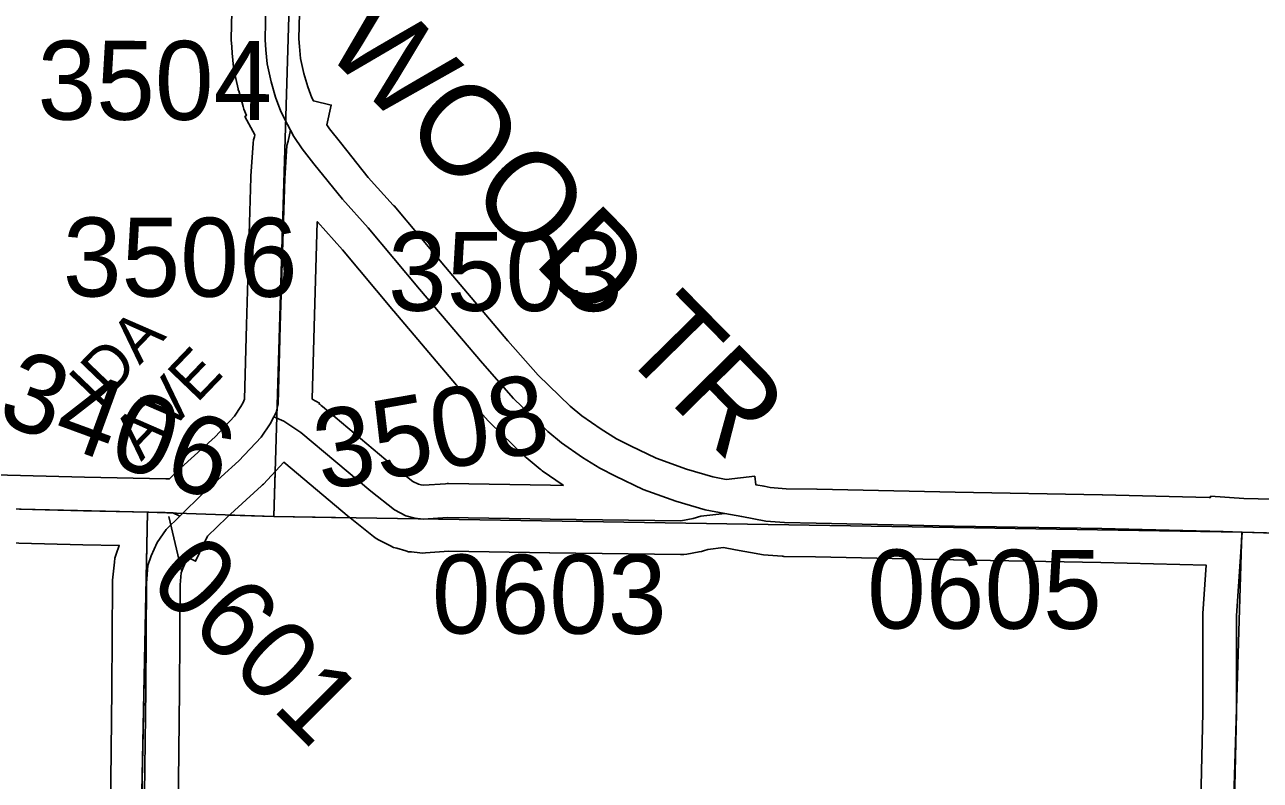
# Model space of a CAD drawing. Extents: x -157.2 to -99.3, y 12.2 to 46.2.
# Drawn here: x -128.767 to -127.67, y 34.429 to 35.099 of the extents above; entities that cross this region are included whole.
import ezdxf

# ---------------------------------------------------------------- set-up
doc = ezdxf.new("R2010")
doc.units = 0
for name, color, linetype in [('tdCoSecRdNmbr', 7, 'Continuous'), ('tdCoSecRdTxt', 7, 'Continuous'), ('tdCoSecRteBand', 7, 'Continuous'), ('tdCoSecRteCL', 7, 'Continuous'), ('tdCoSectLine', 7, 'Continuous'), ('tdCoSectLinePart', 7, 'Continuous'), ('tdCoSurfAsphalt', 7, 'Continuous'), ('tdCoSurfConc', 7, 'Continuous'), ('tdCoSurfGravel', 7, 'Continuous'), ('tdCoTwpBndryShd', 7, 'Continuous')]:
    doc.layers.add(name, color=color, linetype=linetype)

msp = doc.modelspace()

# ---------------------------------------------------------------- linework, layer by layer
at = {"layer": 'tdCoSecRdNmbr'}
msp.add_line((-128.6274, 34.6153), (-128.6387, 34.6632), dxfattribs=at)
at = {"layer": 'tdCoSecRteBand'}
for points in [[(-128.8388, 34.7014), (-128.7136, 34.6982), (-128.6412, 34.6967), (-128.641, 34.6967), (-128.6407, 34.6967), (-128.6381, 34.6966), (-128.6288, 34.7057), (-128.6284, 34.7061), (-128.628, 34.7065), (-128.5975, 34.734), (-128.5804, 34.7523), (-128.5747, 34.7609), (-128.5728, 34.7643), (-128.5716, 34.7672), (-128.5698, 34.8331), (-128.5698, 34.8331), (-128.5698, 34.8331), (-128.5658, 34.9638), (-128.5658, 34.9644), (-128.5658, 34.9649), (-128.5638, 34.9943), (-128.5636, 34.9972), (-128.5628, 35), (-128.5624, 35.0016), (-128.5712, 35.018), (-128.5699, 35.0187), (-128.5721, 35.0245), (-128.5725, 35.0256), (-128.5728, 35.0268), (-128.5767, 35.0406), (-128.577, 35.0415), (-128.5772, 35.0424), (-128.5806, 35.0582), (-128.581, 35.0599), (-128.5812, 35.0617), (-128.5824, 35.0742), (-128.5825, 35.0745), (-128.5825, 35.0747), (-128.5832, 35.0836), (-128.5833, 35.0851), (-128.5833, 35.0867), (-128.5822, 35.1349)], [(-128.5222, 35.1327), (-128.5233, 35.0869), (-128.5227, 35.0799), (-128.5217, 35.0693), (-128.5188, 35.0561), (-128.5154, 35.0444), (-128.5117, 35.0345), (-128.5104, 35.0318), (-128.4946, 35.0281), (-128.4986, 35.0107), (-128.4962, 35.007), (-128.4865, 34.9948), (-128.4617, 34.964), (-128.4395, 34.9394), (-128.4392, 34.939), (-128.4388, 34.9386), (-128.3933, 34.8842), (-128.3378, 34.8189), (-128.3111, 34.7887), (-128.2825, 34.761), (-128.2721, 34.7524), (-128.2551, 34.7407), (-128.2416, 34.7321), (-128.2291, 34.7258), (-128.2063, 34.715), (-128.1794, 34.7052), (-128.156, 34.6983), (-128.1443, 34.6961), (-128.1188, 34.6989), (-128.118, 34.6914), (-128.1106, 34.69), (-128.1106, 34.69), (-128.1051, 34.689), (-128.091, 34.6879), (-128.0638, 34.6874), (-128.0637, 34.6874), (-128.0636, 34.6874), (-127.9411, 34.6847), (-127.8105, 34.6825), (-127.8104, 34.6825), (-127.8103, 34.6825), (-127.7156, 34.6801), (-127.7156, 34.6801), (-127.7144, 34.6801), (-127.7144, 34.6812), (-127.685, 34.6793), (-127.6208, 34.6776)], [(-128.2884, 34.6907), (-128.2888, 34.691), (-128.3073, 34.7038), (-128.3083, 34.7045), (-128.3092, 34.7053), (-128.3215, 34.7154), (-128.3225, 34.7162), (-128.3234, 34.717), (-128.3537, 34.7464), (-128.3546, 34.7472), (-128.3553, 34.7481), (-128.383, 34.7794), (-128.3831, 34.7796), (-128.3833, 34.7798), (-128.4391, 34.8454), (-128.4391, 34.8455), (-128.4392, 34.8456), (-128.4845, 34.8997), (-128.5068, 34.9244), (-128.507, 34.9246), (-128.5098, 34.8313), (-128.5116, 34.7674), (-128.505, 34.7638), (-128.5053, 34.7631), (-128.5048, 34.7627), (-128.5034, 34.7618), (-128.5022, 34.7608), (-128.4404, 34.7088), (-128.4221, 34.6944), (-128.4173, 34.6919), (-128.4148, 34.6912), (-128.4125, 34.691), (-128.3931, 34.6923), (-128.3918, 34.6924), (-128.3906, 34.6924), (-128.2999, 34.6909), (-128.2884, 34.6907)], [(-127.7249, 34.3334), (-127.7213, 34.4892), (-127.7213, 34.5752), (-127.7213, 34.5762), (-127.7212, 34.5771), (-127.7184, 34.6202), (-127.8117, 34.6225), (-127.9422, 34.6247), (-127.9423, 34.6247), (-127.9424, 34.6247), (-128.0649, 34.6274), (-128.0929, 34.6279), (-128.0938, 34.628), (-128.0946, 34.628), (-128.1112, 34.6293), (-128.1128, 34.6294), (-128.1144, 34.6297), (-128.1358, 34.6336), (-128.1466, 34.6356), (-128.1604, 34.6341), (-128.1644, 34.6328), (-128.1662, 34.6322), (-128.1682, 34.6319), (-128.179, 34.6299), (-128.1819, 34.6294), (-128.1848, 34.6294), (-128.3007, 34.6309), (-128.3007, 34.6309), (-128.3008, 34.6309), (-128.3903, 34.6324), (-128.411, 34.631), (-128.4135, 34.6308), (-128.416, 34.631), (-128.4234, 34.6318), (-128.426, 34.632), (-128.4285, 34.6328), (-128.4364, 34.635), (-128.4393, 34.6358), (-128.442, 34.6372), (-128.4521, 34.6423), (-128.4547, 34.6437), (-128.457, 34.6455), (-128.4779, 34.662), (-128.4783, 34.6623), (-128.4787, 34.6626), (-128.5366, 34.7113), (-128.5547, 34.692), (-128.5555, 34.6912), (-128.5564, 34.6904), (-128.5873, 34.6624), (-128.6043, 34.6458), (-128.615, 34.6235), (-128.6218, 34.6268), (-128.6227, 34.6255), (-128.6263, 34.6172), (-128.6276, 34.6134), (-128.6286, 34.6026), (-128.6291, 34.5092), (-128.6291, 34.5091), (-128.6291, 34.509), (-128.6311, 34.3478)], [(-128.6911, 34.3485), (-128.6891, 34.5097), (-128.6886, 34.6043), (-128.6886, 34.6056), (-128.6885, 34.6069), (-128.687, 34.6227), (-128.6867, 34.6264), (-128.6855, 34.6299), (-128.6827, 34.6376), (-128.715, 34.6382), (-128.715, 34.6382), (-128.7151, 34.6382), (-128.8404, 34.6414), (-128.8404, 34.6414), (-128.8404, 34.6414), (-129.0322, 34.6466), (-129.0439, 34.6469), (-129.166, 34.6496), (-129.2167, 34.6496), (-129.2171, 34.6496), (-129.2175, 34.6496), (-129.3953, 34.6542)]]:
    msp.add_lwpolyline(points, dxfattribs=at)
at = {"layer": 'tdCoSecRteCL'}
for points in [[(-128.5306, 35.0057), (-128.5333, 35.0108), (-128.5393, 35.0224), (-128.5439, 35.035), (-128.5479, 35.0488), (-128.5513, 35.0646), (-128.5526, 35.0772), (-128.5533, 35.086), (-128.5522, 35.1342)], [(-128.5456, 34.7516), (-128.5435, 34.7555), (-128.5418, 34.7632), (-128.5398, 34.8322), (-128.5358, 34.9629), (-128.5339, 34.9923), (-128.5329, 34.996), (-128.5306, 35.0057)], [(-128.1455, 34.6659), (-128.1629, 34.669), (-128.1888, 34.6767), (-128.2179, 34.6873), (-128.2423, 34.6989), (-128.2564, 34.706), (-128.2717, 34.7156), (-128.2902, 34.7285), (-128.3025, 34.7386), (-128.3328, 34.7679), (-128.3605, 34.7992), (-128.4162, 34.8648), (-128.4618, 34.9193), (-128.4845, 34.9445), (-128.5099, 34.9761), (-128.5205, 34.9894), (-128.5277, 35.0002), (-128.5306, 35.0057)], [(-128.629, 34.6635), (-128.6078, 34.6842), (-128.5765, 34.7126), (-128.5568, 34.7336), (-128.5489, 34.7454), (-128.5456, 34.7516)], [(-128.5456, 34.7516), (-128.5365, 34.7479), (-128.5215, 34.7378), (-128.4594, 34.6856), (-128.4384, 34.669), (-128.4283, 34.6639), (-128.4204, 34.6616), (-128.413, 34.6609), (-128.391, 34.6624), (-128.3003, 34.6609), (-128.1844, 34.6594), (-128.1735, 34.6614), (-128.1666, 34.6636), (-128.1455, 34.6659)], [(-129.6819, 34.6689), (-129.6773, 34.6741), (-129.6665, 34.6852), (-129.6608, 34.6889), (-129.6529, 34.6909), (-129.6438, 34.6911), (-129.5888, 34.6892), (-129.3945, 34.6842), (-129.2167, 34.6796), (-129.1656, 34.6796), (-129.0433, 34.6769), (-129.0315, 34.6766), (-128.8396, 34.6714), (-128.7143, 34.6682), (-128.6418, 34.6667), (-128.6352, 34.6665), (-128.629, 34.6635)], [(-128.6611, 34.3481), (-128.6591, 34.5094), (-128.6586, 34.6041), (-128.6572, 34.6199), (-128.6542, 34.6283), (-128.649, 34.6401), (-128.6411, 34.6517), (-128.629, 34.6635)], [(-128.1455, 34.6659), (-128.1304, 34.6631), (-128.1089, 34.6592), (-128.0924, 34.6579), (-128.0643, 34.6574), (-127.9417, 34.6547), (-127.811, 34.6525), (-127.7033, 34.6498), (-127.6864, 34.6493)], [(-127.7211, 33.4931), (-127.7184, 33.5567), (-127.7176, 33.6223), (-127.7167, 33.7301), (-127.7147, 33.7915), (-127.709, 33.9451), (-127.7048, 34.0913), (-127.7019, 34.1564), (-127.7011, 34.1732), (-127.6969, 34.2733), (-127.695, 34.3325), (-127.6913, 34.4889), (-127.6913, 34.5752), (-127.6864, 34.6493)], [(-127.6864, 34.6493), (-127.6216, 34.6476), (-127.5519, 34.6452)]]:
    msp.add_lwpolyline(points, dxfattribs=at)
at = {"layer": 'tdCoSectLine'}
for points in [[(-128.5454, 34.6631), (-128.5156, 35.6587)], [(-129.5413, 34.688), (-128.6576, 34.667)], [(-128.6804, 33.5187), (-128.6576, 34.667)], [(-128.6576, 34.667), (-128.5454, 34.6631)], [(-128.5454, 34.6631), (-127.6868, 34.6493)], [(-127.7215, 33.4931), (-127.6868, 34.6493)], [(-127.6868, 34.6493), (-127.5523, 34.6452)]]:
    msp.add_lwpolyline(points, dxfattribs=at)
at = {"layer": 'tdCoSectLinePart'}
for points in [[(-128.5454, 34.6631), (-128.5442, 34.7037)], [(-128.5854, 34.6645), (-128.5454, 34.6631)], [(-128.5454, 34.6631), (-128.4771, 34.662)]]:
    msp.add_lwpolyline(points, dxfattribs=at)
at = {"layer": 'tdCoSurfAsphalt'}
for points in [[(-128.1455, 34.6659), (-128.1629, 34.669), (-128.1888, 34.6767), (-128.2179, 34.6873), (-128.2423, 34.6989), (-128.2564, 34.706), (-128.2717, 34.7156), (-128.2902, 34.7285), (-128.3025, 34.7386), (-128.3328, 34.7679), (-128.3605, 34.7992), (-128.4162, 34.8648), (-128.4618, 34.9193), (-128.4845, 34.9445), (-128.5099, 34.9761), (-128.5205, 34.9894), (-128.5277, 35.0002), (-128.5306, 35.0057)], [(-128.1455, 34.6659), (-128.1304, 34.6631), (-128.1089, 34.6592), (-128.0924, 34.6579), (-128.0643, 34.6574), (-127.9417, 34.6547), (-127.811, 34.6525), (-127.7033, 34.6498), (-127.6864, 34.6493), (-127.6216, 34.6476)]]:
    msp.add_lwpolyline(points, dxfattribs=at)
at = {"layer": 'tdCoSurfConc'}
msp.add_lwpolyline([(-128.5306, 35.0057), (-128.5333, 35.0108), (-128.5393, 35.0224), (-128.5439, 35.035), (-128.5479, 35.0488), (-128.5513, 35.0646), (-128.5526, 35.0772), (-128.5533, 35.086), (-128.5522, 35.1342), (-128.5514, 35.1444), (-128.5509, 35.152)], dxfattribs=at)
at = {"layer": 'tdCoSurfGravel'}
for points in [[(-128.629, 34.6635), (-128.6078, 34.6842), (-128.5765, 34.7126), (-128.5568, 34.7336), (-128.5489, 34.7454), (-128.5456, 34.7516), (-128.5435, 34.7555), (-128.5418, 34.7632), (-128.5398, 34.8322), (-128.5358, 34.9629), (-128.5339, 34.9923), (-128.5329, 34.996), (-128.5306, 35.0057)], [(-128.5456, 34.7516), (-128.5365, 34.7479), (-128.5215, 34.7378), (-128.4594, 34.6856), (-128.4384, 34.669), (-128.4283, 34.6639), (-128.4204, 34.6616)], [(-129.0433, 34.6769), (-129.0315, 34.6766), (-128.8396, 34.6714), (-128.7143, 34.6682), (-128.6418, 34.6667), (-128.6352, 34.6665), (-128.629, 34.6635)], [(-128.6723, 34.0703), (-128.671, 34.0759), (-128.6675, 34.0961), (-128.6655, 34.1195), (-128.6641, 34.1585), (-128.6636, 34.1947), (-128.6611, 34.3481), (-128.6591, 34.5094), (-128.6586, 34.6041), (-128.6572, 34.6199), (-128.6542, 34.6283), (-128.649, 34.6401), (-128.6411, 34.6517), (-128.629, 34.6635)], [(-128.4204, 34.6616), (-128.413, 34.6609), (-128.391, 34.6624), (-128.3003, 34.6609), (-128.1844, 34.6594), (-128.1735, 34.6614), (-128.1666, 34.6636), (-128.1455, 34.6659)], [(-127.695, 34.3325), (-127.6913, 34.4889), (-127.6913, 34.5752), (-127.6864, 34.6493)]]:
    msp.add_lwpolyline(points, dxfattribs=at)
at = {"layer": 'tdCoTwpBndryShd'}
for points in [[(-134.559, 34.8366), (-133.6455, 34.8058), (-133.5702, 34.8035), (-132.6466, 34.7824), (-132.5651, 34.7803), (-131.643, 34.7527), (-131.5401, 34.7441), (-130.6523, 34.714), (-130.54, 34.7111), (-129.6605, 34.6917), (-129.5413, 34.688), (-128.6576, 34.667), (-128.5454, 34.6631), (-127.6868, 34.6493), (-127.5523, 34.6452)], [(-128.6576, 34.667), (-128.6804, 33.5187), (-128.7065, 32.5225), (-128.7373, 31.5164), (-128.7661, 30.5223), (-128.7967, 29.5185), (-128.8255, 28.521), (-128.8657, 27.4917), (-128.8964, 26.4888), (-128.93, 25.491), (-128.9664, 24.4882), (-129.007, 23.4876), (-129.0347, 22.4935), (-129.0534, 21.5204), (-129.0947, 20.5153), (-129.1281, 19.5112), (-129.1634, 18.5052), (-129.1907, 17.5067), (-129.1913, 17.4992), (-129.2203, 16.5019)]]:
    msp.add_lwpolyline(points, dxfattribs=at)

# ---------------------------------------------------------------- texts
at = {"layer": 'tdCoSecRdNmbr'}
for s, rotation, p in [('3504', 359.9018, (-128.7552, 35.0152)), ('3506', 359.9018, (-128.7327, 34.8584)), ('3503', 359.9021, (-128.4442, 34.8457)), ('3406', 339.9018, (-128.7931, 34.7478)), ('3508', 9.9021, (-128.5029, 34.6863)), ('0601', 314.9023, (-128.6585, 34.6035)), ('0603', 359.9021, (-128.4053, 34.5595)), ('0605', 359.9024, (-128.0192, 34.5639))]:
    msp.add_text(s, height=0.07, rotation=rotation, dxfattribs=at).set_placement(p)
at = {"layer": 'tdCoSecRdTxt'}
for s, height, rotation, p in [('WOOD TR', 0.08, 314.5157, (-128.504, 35.0792)), ('IDA', 0.04, 46.2037, (-128.7016, 34.7583)), ('AVE', 0.04, 46.2037, (-128.6632, 34.7116))]:
    msp.add_text(s, height=height, rotation=rotation, dxfattribs=at).set_placement(p)

doc.saveas('drawing.dxf')
